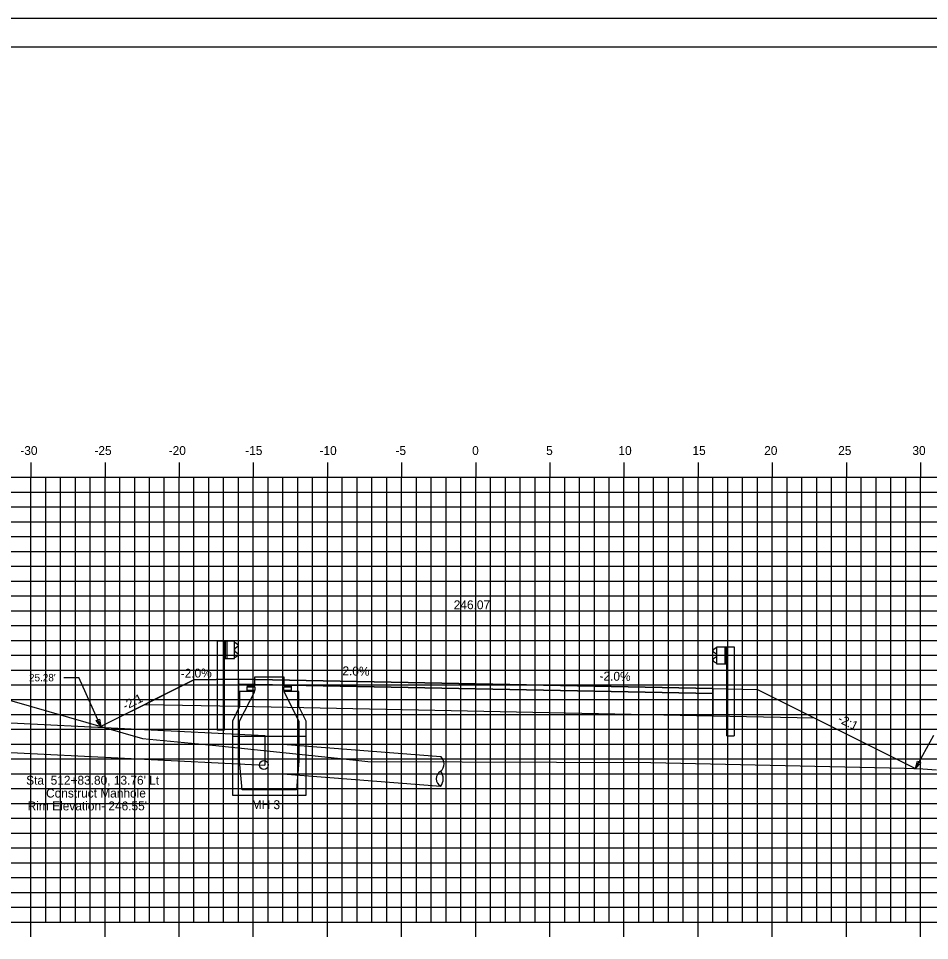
# Model space of a CAD drawing. Extents: x 1170543 to 1177585, y 609599 to 610623.
# Drawn here: x 1172665.2 to 1172726.6, y 609646.6 to 609708.8 of the extents above; entities that cross this region are included whole.
import ezdxf

# ---------------------------------------------------------------- set-up
doc = ezdxf.new("R2010")
doc.units = 0
for name, color, linetype in [('ANNOTATION', 7, 'Continuous'), ('BORDER', 7, 'Continuous'), ('D_Drainage_CB_TypeA1-B1', 7, 'Continuous'), ('D_Drainage_Culvert', 7, 'Continuous'), ('D_Drainage_Text', 7, 'Continuous'), ('D_Guardrail_Beam_Lt', 7, 'Continuous'), ('D_Guardrail_Beam_Rt', 7, 'Continuous'), ('D_Roadway_Centerline', 7, 'Continuous'), ('D_Roadway_Centerline_Text', 7, 'Continuous'), ('D_Roadway_Edge_Shoulder', 7, 'Continuous'), ('D_Roadway_Edge_TW', 7, 'Continuous'), ('D_Roadway_Pavement', 7, 'Continuous'), ('D_Roadway_SlopeLines', 7, 'Continuous'), ('D_Roadway_SubGrade', 7, 'Continuous'), ('H_V ANNOTATION', 7, 'Continuous'), ('MAJOR', 7, 'Continuous'), ('MINOR', 7, 'Continuous'), ('PLOT BOUNDARY', 7, 'Continuous'), ('S_Drainage_Invert', 7, 'Continuous'), ('S_Roadway_Centerline', 7, 'Continuous'), ('SHADING', 7, 'Continuous')]:
    doc.layers.add(name, color=color, linetype=linetype)

msp = doc.modelspace()

# ---------------------------------------------------------------- linework, layer by layer
at = {"layer": 'ANNOTATION'}
for p, q in [((1172668.223, 609664.359), (1172669.223, 609664.359)), ((1172670.711, 609661.057), (1172669.223, 609664.359)), ((1172725.655, 609658.226), (1172726.894, 609660.478))]:
    msp.add_line(p, q, dxfattribs=at)
for points in [[(1172670.619, 609661.565), (1172670.711, 609661.057), (1172670.391, 609661.462)], [(1172726.005, 609658.603), (1172725.655, 609658.226), (1172725.786, 609658.724)]]:
    msp.add_lwpolyline(points, close=True, dxfattribs=at)
at = {"layer": 'BORDER'}
msp.add_line((1172780.991, 609706.872), (1172620.991, 609706.872), dxfattribs=at)
at = {"layer": 'D_Drainage_CB_TypeA1-B1'}
for p, q in [((1172680.07, 609663.422), (1172680.07, 609662.405)), ((1172680.07, 609661.421), (1172681.087, 609663.422)), ((1172681.087, 609663.422), (1172680.07, 609663.422)), ((1172684.073, 609663.422), (1172683.056, 609663.422)), ((1172683.056, 609663.422), (1172684.073, 609661.421)), ((1172684.073, 609662.405), (1172684.073, 609663.422)), ((1172680.07, 609662.405), (1172679.578, 609661.421)), ((1172684.565, 609661.421), (1172684.073, 609662.405)), ((1172679.578, 609661.421), (1172679.578, 609656.422)), ((1172680.07, 609658.752), (1172680.07, 609661.421)), ((1172684.073, 609661.421), (1172684.073, 609658.752)), ((1172684.565, 609656.422), (1172684.565, 609661.421)), ((1172679.578, 609660.421), (1172684.565, 609660.421)), ((1172681.77, 609660.466), (1172681.77, 609658.464)), ((1172680.234, 609656.783), (1172680.07, 609658.752)), ((1172684.073, 609658.752), (1172683.909, 609656.783)), ((1172683.909, 609656.783), (1172680.234, 609656.783)), ((1172679.578, 609656.422), (1172684.565, 609656.422))]:
    msp.add_line(p, q, dxfattribs=at)
msp.add_lwpolyline([(1172680.562, 609663.799), (1172681.087, 609663.799), (1172681.087, 609664.422), (1172683.056, 609664.422), (1172683.056, 609663.799), (1172683.58, 609663.799)], dxfattribs=at)
for points in [[(1172680.587, 609663.736), (1172681.087, 609663.736), (1172681.087, 609663.486), (1172680.587, 609663.486)], [(1172683.056, 609663.736), (1172683.556, 609663.736), (1172683.556, 609663.486), (1172683.056, 609663.486)]]:
    msp.add_lwpolyline(points, close=True, dxfattribs=at)
at = {"layer": 'D_Drainage_Culvert'}
msp.add_line((1172682.991, 609657.866), (1172682.991, 609659.872), dxfattribs=at)
at = {"layer": 'D_Drainage_Text'}
for p, q in [((1172651.475, 609661.97), (1172681.77, 609660.466)), ((1172651.376, 609659.973), (1172681.77, 609658.464)), ((1172682.977, 609659.873), (1172693.639, 609659.04)), ((1172682.991, 609657.866), (1172693.639, 609657.034))]:
    msp.add_line(p, q, dxfattribs=at)
for centre, radius, start, end in [((1172693.195, 609658.545), 0.662, 310.96644, 47.87957), ((1172693.893, 609657.542), 0.568, 117.63124, 243.49879), ((1172692.937, 609657.533), 0.861, 324.60955, 36.52048)]:
    msp.add_arc(centre, radius, start, end, dxfattribs=at)
at = {"layer": 'D_Guardrail_Beam_Lt'}
for p, q in [((1172678.562, 609666.807), (1172678.562, 609660.807)), ((1172679.033, 609666.807), (1172678.562, 609666.807)), ((1172679.72, 609666.807), (1172679.033, 609666.807)), ((1172679.033, 609666.807), (1172679.033, 609665.64)), ((1172679.095, 609666.807), (1172679.095, 609665.64)), ((1172679.199, 609666.807), (1172679.199, 609665.64)), ((1172679.72, 609665.64), (1172679.72, 609666.807)), ((1172679.72, 609666.723), (1172679.794, 609666.709)), ((1172679.81, 609666.702), (1172679.954, 609666.602)), ((1172679.725, 609666.259), (1172679.725, 609666.188)), ((1172679.954, 609666.459), (1172679.758, 609666.323)), ((1172679.758, 609666.124), (1172679.954, 609665.988)), ((1172679.033, 609665.64), (1172679.72, 609665.64)), ((1172679.054, 609660.807), (1172679.054, 609665.64)), ((1172679.794, 609665.738), (1172679.72, 609665.723)), ((1172679.954, 609665.845), (1172679.81, 609665.745)), ((1172679.054, 609660.807), (1172678.562, 609660.807))]:
    msp.add_line(p, q, dxfattribs=at)
for centre, major_axis, start_param, end_param in [((1172679.786, 609666.668), (0.0417, 0), 0.959931, 1.376053), ((1172679.903, 609666.531), (0.0877, 0), 5.323254, 7.243116), ((1172679.804, 609666.259), (-0.0789, 0), 5.323254, 6.283185), ((1172679.804, 609666.188), (-0.0789, 0), 6.283185, 7.243116), ((1172679.903, 609665.916), (0.0877, 0), 5.323254, 7.243116), ((1172679.786, 609665.779), (0.0417, 0), 4.907132, 5.323254)]:
    msp.add_ellipse(centre, major_axis=major_axis, ratio=0.995501, start_param=start_param, end_param=end_param, dxfattribs=at)
at = {"layer": 'D_Guardrail_Beam_Rt'}
for p, q in [((1172712.172, 609666.335), (1172712.028, 609666.235)), ((1172712.028, 609666.092), (1172712.224, 609665.956)), ((1172712.262, 609666.356), (1172712.188, 609666.342)), ((1172712.257, 609665.891), (1172712.257, 609665.821)), ((1172712.262, 609666.44), (1172712.949, 609666.44)), ((1172712.262, 609665.273), (1172712.262, 609666.44)), ((1172712.783, 609666.44), (1172712.783, 609665.273)), ((1172712.887, 609666.44), (1172712.887, 609665.273)), ((1172712.949, 609666.44), (1172713.42, 609666.44)), ((1172712.949, 609666.44), (1172712.949, 609665.273)), ((1172713.42, 609666.44), (1172713.42, 609660.44)), ((1172712.224, 609665.757), (1172712.028, 609665.621)), ((1172712.028, 609665.478), (1172712.172, 609665.378)), ((1172712.188, 609665.371), (1172712.262, 609665.356)), ((1172712.949, 609665.273), (1172712.262, 609665.273)), ((1172712.929, 609660.44), (1172712.929, 609665.273)), ((1172712.929, 609660.44), (1172713.42, 609660.44))]:
    msp.add_line(p, q, dxfattribs=at)
for centre, major_axis, start_param, end_param in [((1172712.079, 609666.164), (-0.0877, 0), 5.323254, 7.243116), ((1172712.196, 609666.301), (-0.0417, 0), 4.907132, 5.323254), ((1172712.179, 609665.891), (0.0789, 0), 0, 0.959931), ((1172712.079, 609665.549), (-0.0877, 0), 5.323254, 7.243116), ((1172712.196, 609665.412), (-0.0417, 0), 0.959931, 1.376053), ((1172712.179, 609665.821), (0.0789, 0), 5.323254, 6.283185)]:
    msp.add_ellipse(centre, major_axis=major_axis, ratio=0.995501, start_param=start_param, end_param=end_param, dxfattribs=at)
at = {"layer": 'D_Roadway_Centerline'}
msp.add_lwpolyline([(1172672.735, 609662.069), (1172676.991, 609664.198), (1172679.991, 609664.258), (1172695.991, 609663.938), (1172711.991, 609663.618), (1172714.991, 609663.558), (1172719.852, 609661.127), (1172725.655, 609658.226)], dxfattribs=at)
at = {"layer": 'D_Roadway_Edge_Shoulder'}
for points in [[(1172679.991, 609664.258), (1172679.991, 609663.924)], [(1172711.991, 609663.618), (1172711.991, 609663.284)]]:
    msp.add_lwpolyline(points, dxfattribs=at)
at = {"layer": 'D_Roadway_Edge_TW'}
for points in [[(1172679.991, 609663.924), (1172679.991, 609664.258), (1172695.991, 609663.938), (1172711.991, 609663.618), (1172711.991, 609663.284), (1172695.991, 609663.604)], [(1172711.991, 609663.284), (1172711.991, 609663.618), (1172695.991, 609663.938), (1172679.991, 609664.258), (1172679.991, 609663.924), (1172695.991, 609663.604)]]:
    msp.add_lwpolyline(points, close=True, dxfattribs=at)
at = {"layer": 'D_Roadway_Pavement'}
for points in [[(1172679.991, 609663.924), (1172679.991, 609663.924), (1172695.991, 609663.604), (1172711.991, 609663.284), (1172711.991, 609663.284), (1172695.991, 609663.604)], [(1172711.991, 609663.284), (1172711.991, 609663.284), (1172695.991, 609663.604), (1172679.991, 609663.924), (1172679.991, 609663.924), (1172695.991, 609663.604)]]:
    msp.add_lwpolyline(points, close=True, dxfattribs=at)
for points in [[(1172679.991, 609663.924), (1172679.991, 609663.924)], [(1172679.991, 609663.924), (1172679.991, 609663.924)], [(1172711.991, 609663.284), (1172711.991, 609663.284)], [(1172711.991, 609663.284), (1172711.991, 609663.284)]]:
    msp.add_lwpolyline(points, dxfattribs=at)
at = {"layer": 'D_Roadway_SlopeLines'}
for points in [[(1172676.991, 609664.198), (1172670.711, 609661.057)], [(1172714.991, 609663.558), (1172725.655, 609658.226)]]:
    msp.add_lwpolyline(points, dxfattribs=at)
at = {"layer": 'D_Roadway_SubGrade'}
for p, q in [((1172676.991, 609664.198), (1172672.735, 609662.069)), ((1172679.991, 609664.258), (1172676.991, 609664.198)), ((1172679.991, 609662.424), (1172679.991, 609664.258)), ((1172695.991, 609663.604), (1172679.991, 609663.924)), ((1172679.991, 609663.924), (1172679.991, 609662.424)), ((1172711.991, 609663.284), (1172695.991, 609663.604)), ((1172711.991, 609663.618), (1172714.991, 609663.558)), ((1172711.991, 609661.784), (1172711.991, 609663.618)), ((1172714.991, 609663.558), (1172719.852, 609661.127)), ((1172711.991, 609661.784), (1172711.991, 609663.284))]:
    msp.add_line(p, q, dxfattribs=at)
msp.add_lwpolyline([(1172679.991, 609662.424), (1172679.991, 609663.924), (1172695.991, 609663.604), (1172711.991, 609663.284), (1172711.991, 609661.784)], dxfattribs=at)
at = {"layer": 'MAJOR'}
for p, q in [((1172665.991, 609678.874), (1172665.991, 609677.872)), ((1172670.991, 609678.874), (1172670.991, 609677.872)), ((1172675.991, 609678.874), (1172675.991, 609677.872)), ((1172680.991, 609678.874), (1172680.991, 609677.872)), ((1172685.991, 609678.874), (1172685.991, 609677.872)), ((1172690.991, 609678.874), (1172690.991, 609677.872)), ((1172695.991, 609678.874), (1172695.991, 609677.872)), ((1172700.991, 609678.874), (1172700.991, 609677.872)), ((1172705.991, 609678.874), (1172705.991, 609677.872)), ((1172710.991, 609678.874), (1172710.991, 609677.872)), ((1172715.991, 609678.874), (1172715.991, 609677.872)), ((1172720.991, 609678.874), (1172720.991, 609677.872)), ((1172725.991, 609678.874), (1172725.991, 609677.872)), ((1172625.991, 609677.872), (1172765.991, 609677.872)), ((1172625.991, 609677.872), (1172765.991, 609677.872)), ((1172665.991, 609647.872), (1172665.991, 609677.872)), ((1172670.991, 609647.872), (1172670.991, 609677.872)), ((1172675.991, 609647.872), (1172675.991, 609677.872)), ((1172680.991, 609647.872), (1172680.991, 609677.872)), ((1172685.991, 609647.872), (1172685.991, 609677.872)), ((1172690.991, 609647.872), (1172690.991, 609677.872)), ((1172695.991, 609647.872), (1172695.991, 609677.872)), ((1172700.991, 609647.872), (1172700.991, 609677.872)), ((1172705.991, 609647.872), (1172705.991, 609677.872)), ((1172710.991, 609647.872), (1172710.991, 609677.872)), ((1172715.991, 609647.872), (1172715.991, 609677.872)), ((1172720.991, 609647.872), (1172720.991, 609677.872)), ((1172725.991, 609647.872), (1172725.991, 609677.872)), ((1172625.991, 609672.872), (1172765.991, 609672.872)), ((1172625.991, 609667.872), (1172765.991, 609667.872)), ((1172625.991, 609662.872), (1172765.991, 609662.872)), ((1172625.991, 609657.872), (1172765.991, 609657.872)), ((1172625.991, 609652.872), (1172765.991, 609652.872)), ((1172625.991, 609647.872), (1172765.991, 609647.872)), ((1172625.991, 609647.872), (1172765.991, 609647.872)), ((1172665.991, 609646.87), (1172665.991, 609647.872)), ((1172670.991, 609646.87), (1172670.991, 609647.872)), ((1172675.991, 609646.87), (1172675.991, 609647.872)), ((1172680.991, 609646.87), (1172680.991, 609647.872)), ((1172685.991, 609646.87), (1172685.991, 609647.872)), ((1172690.991, 609646.87), (1172690.991, 609647.872)), ((1172695.991, 609646.87), (1172695.991, 609647.872)), ((1172700.991, 609646.87), (1172700.991, 609647.872)), ((1172705.991, 609646.87), (1172705.991, 609647.872)), ((1172710.991, 609646.87), (1172710.991, 609647.872)), ((1172715.991, 609646.87), (1172715.991, 609647.872)), ((1172720.991, 609646.87), (1172720.991, 609647.872)), ((1172725.991, 609646.87), (1172725.991, 609647.872))]:
    msp.add_line(p, q, dxfattribs=at)
at = {"layer": 'MINOR'}
for p, q in [((1172666.991, 609647.872), (1172666.991, 609677.872)), ((1172667.991, 609647.872), (1172667.991, 609677.872)), ((1172668.991, 609647.872), (1172668.991, 609677.872)), ((1172669.991, 609647.872), (1172669.991, 609677.872)), ((1172671.991, 609647.872), (1172671.991, 609677.872)), ((1172672.991, 609647.872), (1172672.991, 609677.872)), ((1172673.991, 609647.872), (1172673.991, 609677.872)), ((1172674.991, 609647.872), (1172674.991, 609677.872)), ((1172676.991, 609647.872), (1172676.991, 609677.872)), ((1172677.991, 609647.872), (1172677.991, 609677.872)), ((1172678.991, 609647.872), (1172678.991, 609677.872)), ((1172679.991, 609647.872), (1172679.991, 609677.872)), ((1172681.991, 609647.872), (1172681.991, 609677.872)), ((1172682.991, 609647.872), (1172682.991, 609677.872)), ((1172683.991, 609647.872), (1172683.991, 609677.872)), ((1172684.991, 609647.872), (1172684.991, 609677.872)), ((1172686.991, 609647.872), (1172686.991, 609677.872)), ((1172687.991, 609647.872), (1172687.991, 609677.872)), ((1172688.991, 609647.872), (1172688.991, 609677.872)), ((1172689.991, 609647.872), (1172689.991, 609677.872)), ((1172691.991, 609647.872), (1172691.991, 609677.872)), ((1172692.991, 609647.872), (1172692.991, 609677.872)), ((1172693.991, 609647.872), (1172693.991, 609677.872)), ((1172694.991, 609647.872), (1172694.991, 609677.872)), ((1172696.991, 609647.872), (1172696.991, 609677.872)), ((1172697.991, 609647.872), (1172697.991, 609677.872)), ((1172698.991, 609647.872), (1172698.991, 609677.872)), ((1172699.991, 609647.872), (1172699.991, 609677.872)), ((1172701.991, 609647.872), (1172701.991, 609677.872)), ((1172702.991, 609647.872), (1172702.991, 609677.872)), ((1172703.991, 609647.872), (1172703.991, 609677.872)), ((1172704.991, 609647.872), (1172704.991, 609677.872)), ((1172706.991, 609647.872), (1172706.991, 609677.872)), ((1172707.991, 609647.872), (1172707.991, 609677.872)), ((1172708.991, 609647.872), (1172708.991, 609677.872)), ((1172709.991, 609647.872), (1172709.991, 609677.872)), ((1172711.991, 609647.872), (1172711.991, 609677.872)), ((1172712.991, 609647.872), (1172712.991, 609677.872)), ((1172713.991, 609647.872), (1172713.991, 609677.872)), ((1172714.991, 609647.872), (1172714.991, 609677.872)), ((1172716.991, 609647.872), (1172716.991, 609677.872)), ((1172717.991, 609647.872), (1172717.991, 609677.872)), ((1172718.991, 609647.872), (1172718.991, 609677.872)), ((1172719.991, 609647.872), (1172719.991, 609677.872)), ((1172721.991, 609647.872), (1172721.991, 609677.872)), ((1172722.991, 609647.872), (1172722.991, 609677.872)), ((1172723.991, 609647.872), (1172723.991, 609677.872)), ((1172724.991, 609647.872), (1172724.991, 609677.872)), ((1172625.991, 609676.872), (1172765.991, 609676.872)), ((1172625.991, 609675.872), (1172765.991, 609675.872)), ((1172625.991, 609674.872), (1172765.991, 609674.872)), ((1172625.991, 609673.872), (1172765.991, 609673.872)), ((1172625.991, 609671.872), (1172765.991, 609671.872)), ((1172625.991, 609670.872), (1172765.991, 609670.872)), ((1172625.991, 609669.872), (1172765.991, 609669.872)), ((1172625.991, 609668.872), (1172765.991, 609668.872)), ((1172625.991, 609666.872), (1172765.991, 609666.872)), ((1172625.991, 609665.872), (1172765.991, 609665.872)), ((1172625.991, 609664.872), (1172765.991, 609664.872)), ((1172625.991, 609663.872), (1172765.991, 609663.872)), ((1172625.991, 609661.872), (1172765.991, 609661.872)), ((1172625.991, 609660.872), (1172765.991, 609660.872)), ((1172625.991, 609659.872), (1172765.991, 609659.872)), ((1172625.991, 609658.872), (1172765.991, 609658.872)), ((1172625.991, 609656.872), (1172765.991, 609656.872)), ((1172625.991, 609655.872), (1172765.991, 609655.872)), ((1172625.991, 609654.872), (1172765.991, 609654.872)), ((1172625.991, 609653.872), (1172765.991, 609653.872)), ((1172625.991, 609651.872), (1172765.991, 609651.872)), ((1172625.991, 609650.872), (1172765.991, 609650.872)), ((1172625.991, 609649.872), (1172765.991, 609649.872)), ((1172625.991, 609648.872), (1172765.991, 609648.872))]:
    msp.add_line(p, q, dxfattribs=at)
at = {"layer": 'PLOT BOUNDARY'}
msp.add_lwpolyline([(1172612.898, 609598.813), (1172782.898, 609598.813), (1172782.898, 609708.813), (1172612.898, 609708.813)], close=True, dxfattribs=at)
at = {"layer": 'S_Drainage_Invert'}
msp.add_circle((1172681.705, 609658.467), 0.3, dxfattribs=at)
at = {"layer": 'S_Roadway_Centerline'}
msp.add_lwpolyline([(1172625.991, 609669.972), (1172627.857, 609669.925), (1172630.632, 609669.854), (1172632.903, 609669.795), (1172636.484, 609669.669), (1172637.95, 609669.618), (1172640.115, 609669.51), (1172640.263, 609669.502), (1172641.42, 609669.326), (1172642.205, 609669.211), (1172642.692, 609669.145), (1172664.7, 609662.786), (1172673.529, 609660.247), (1172678.251, 609659.805), (1172686.666, 609658.916), (1172688.72, 609658.708), (1172707.808, 609658.631), (1172724.904, 609658.247), (1172726.149, 609658.212), (1172727.071, 609658.145)], dxfattribs=at)
at = {"layer": 'SHADING'}
msp.add_lwpolyline([(1172673.696, 609662.55), (1172679.991, 609662.424), (1172711.991, 609661.784), (1172718.81, 609661.648)], dxfattribs=at)

# ---------------------------------------------------------------- texts
at = {"layer": 'ANNOTATION'}
msp.add_text("25.28'", height=0.5, dxfattribs=at).set_placement((1172665.866, 609664.109))
for s, rotation, p in [('-2.0%', 1.14576, (1172676.099, 609664.342)), ('2.0%', 358.85424, (1172686.995, 609664.518)), ('-2.0%', 358.85424, (1172704.334, 609664.171)), ('-2:1', 26.56505, (1172672.365, 609662.151)), ('-2:1', 333.43495, (1172720.356, 609661.393))]:
    msp.add_text(s, height=0.6, rotation=rotation, dxfattribs=at).set_placement(p)
at = {"layer": 'D_Roadway_Centerline'}
for s, p in [('C', (1172695.986, 609663.938)), ('L', (1172695.991, 609663.93))]:
    msp.add_text(s, height=0.0146, dxfattribs=at).set_placement(p)
at = {"layer": 'D_Roadway_Centerline_Text'}
for s, p in [('246.07', (1172694.509, 609668.97)), ("Sta. 512+83.80, 13.76' Lt", (1172665.675, 609657.137)), ('Construct Manhole', (1172667.015, 609656.271)), ("Rim Elevation- 246.55'", (1172665.777, 609655.404)), ('MH 3', (1172680.882, 609655.488))]:
    msp.add_text(s, height=0.6, dxfattribs=at).set_placement(p)
at = {"layer": 'H_V ANNOTATION'}
for s, p in [('-30', (1172665.279, 609679.372)), ('-25', (1172670.277, 609679.372)), ('-20', (1172675.285, 609679.372)), ('-15', (1172680.448, 609679.372)), ('-10', (1172685.456, 609679.372)), ('-5', (1172690.582, 609679.372)), ('0', (1172695.75, 609679.372)), ('5', (1172700.742, 609679.372)), ('10', (1172705.616, 609679.372)), ('15', (1172710.608, 609679.372)), ('20', (1172715.445, 609679.372)), ('25', (1172720.437, 609679.372)), ('30', (1172725.44, 609679.372))]:
    msp.add_text(s, height=0.6, dxfattribs=at).set_placement(p)

doc.saveas('drawing.dxf')
